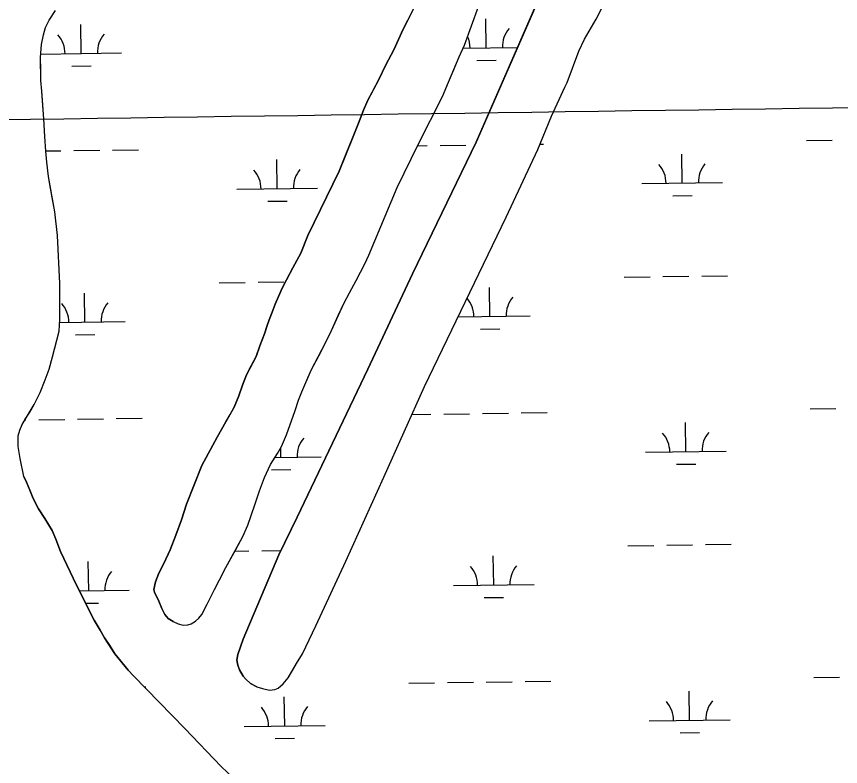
# Model space of a CAD drawing. Extents: x 3767014 to 3805179, y 361544 to 387384.
# Drawn here: x 3795789 to 3796810, y 378625 to 379554 of the extents above; entities that cross this region are included whole.
import ezdxf

# ---------------------------------------------------------------- set-up
doc = ezdxf.new("R2010")
doc.units = 0
for name, color, linetype in [('V-GRID-MAJR', 7, 'Continuous'), ('V-TOPO-SHOR', 7, 'Continuous'), ('V-WETL-SWMP', 7, 'Continuous')]:
    doc.layers.add(name, color=color, linetype=linetype)

msp = doc.modelspace()

# ---------------------------------------------------------------- linework, layer by layer
at = {"layer": 'V-GRID-MAJR'}
msp.add_spline([(3771088.411, 379085.847), (3773738.277, 379121.596), (3779038.002, 379193.674), (3784337.716, 379266.522), (3789637.419, 379340.141), (3794937.112, 379414.531), (3800236.794, 379489.691), (3802886.631, 379527.561)], degree=3, dxfattribs=at)
at = {"layer": 'V-TOPO-SHOR'}
for points in [[(3796087.042, 378723.902), (3796079.276, 378728.037), (3796073.578, 378733.21), (3796070.213, 378736.831), (3796065.55, 378744.851), (3796063.475, 378750.545), (3796062.439, 378756.754), (3796063.469, 378763.742), (3796070.186, 378782.639), (3796114.382, 378887.214), (3796137.129, 378934.068), (3796224.757, 379117.342), (3796279.816, 379235.122), (3796358.655, 379398.204), (3796441.622, 379587.943)], [(3796087.042, 378723.902), (3796094.029, 378721.578), (3796102.83, 378719.769), (3796109.299, 378720.55), (3796113.438, 378722.104), (3796119.648, 378727.284), (3796125.853, 378734.794), (3796131.282, 378744.112), (3796136.196, 378752.654), (3796143.693, 378764.823), (3796160.237, 378799.25), (3796197.199, 378879.497), (3796244.5, 378983.558), (3796294.643, 379095.901), (3796395.972, 379305.317), (3796435.263, 379389.189), (3796452.319, 379430.606), (3796468.602, 379466.327), (3796471.447, 379472.022), (3796485.916, 379510.848), (3796492.896, 379525.862), (3796507.633, 379550.457), (3796519.784, 379575.305)], [(3795983.48, 378804.587), (3795989.434, 378801.745), (3795995.903, 378800.194), (3796001.339, 378800.715), (3796005.48, 378801.753), (3796010.911, 378805.12), (3796015.308, 378808.745), (3796018.671, 378813.404), (3796025.393, 378826.089), (3796028.753, 378832.819), (3796034.441, 378844.21), (3796040.644, 378856.377), (3796048.658, 378871.649), (3796060.809, 378893.913), (3796069.599, 378909.963), (3796075.802, 378923.941), (3796084.586, 378949.049), (3796090.529, 378966.65), (3796096.473, 378982.958), (3796103.968, 378999.006), (3796112.5, 379012.728), (3796117.413, 379021.528), (3796123.875, 379036.024), (3796134.467, 379065.791), (3796138.86, 379078.733), (3796142.737, 379089.087), (3796147.648, 379100.476), (3796154.367, 379116.008), (3796163.674, 379133.611), (3796172.206, 379149.919), (3796179.443, 379165.191), (3796187.971, 379183.83), (3796194.693, 379198.584), (3796201.932, 379211.527), (3796210.204, 379227.059), (3796221.063, 379247.768), (3796225.714, 379258.381), (3796261.122, 379341.993), (3796286.971, 379395.317), (3796316.958, 379454.856), (3796324.712, 379472.717), (3796331.689, 379489.283), (3796337.893, 379504.037), (3796344.354, 379518.532), (3796361.666, 379566.161)], [(3795798.343, 378984.344), (3795793.932, 379006.34), (3795791.337, 379021.348), (3795791.329, 379034.545), (3795793.135, 379041.793), (3795796.238, 379048.783), (3795800.117, 379055.254), (3795805.546, 379064.057), (3795811.233, 379073.375), (3795818.473, 379088.389), (3795824.674, 379103.921), (3795829.583, 379117.38), (3795833.974, 379132.65), (3795838.363, 379149.993), (3795841.98, 379164.228), (3795843.006, 379178.98), (3795842.981, 379223.233), (3795840.102, 379282.752), (3795836.721, 379311.996), (3795834.386, 379325.451), (3795831.529, 379341.493), (3795828.932, 379355.727), (3795826.853, 379373.581), (3795825.553, 379387.039), (3795824.248, 379405.153), (3795822.942, 379427.409), (3795821.375, 379449.662), (3795820.593, 379461.307), (3795819.55, 379474.507), (3795819.284, 379488.222), (3795819.018, 379503.232), (3795820.302, 379519.278), (3795822.624, 379531.441), (3795825.209, 379540.241), (3795829.862, 379549.562), (3795837.36, 379561.211)], [(3795983.48, 378804.587), (3795977.009, 378808.466), (3795973.124, 378813.379), (3795969.497, 378820.883), (3795965.609, 378829.679), (3795963.797, 378833.302), (3795960.168, 378840.804), (3795959.39, 378844.427), (3795961.454, 378853.746), (3795965.589, 378864.358), (3795971.794, 378876.525), (3795979.548, 378893.61), (3795986.784, 378911.728), (3795993.501, 378930.623), (3795999.703, 378950.036), (3796018.827, 378997.665), (3796037.957, 379033.13), (3796048.816, 379051.769), (3796053.987, 379061.087), (3796058.9, 379070.149), (3796064.843, 379084.127), (3796069.234, 379097.328), (3796074.403, 379110.27), (3796080.091, 379121.401), (3796086.038, 379133.05), (3796090.947, 379145.991), (3796096.372, 379161.005), (3796099.731, 379171.099), (3796102.316, 379178.089), (3796106.192, 379187.666), (3796109.809, 379197.76), (3796113.686, 379207.081), (3796118.597, 379217.433), (3796123.766, 379227.788), (3796131.782, 379242.544), (3796141.346, 379260.665), (3796150.134, 379282.666), (3796188.907, 379362.397), (3796197.179, 379382.844), (3796205.449, 379403.294), (3796213.2, 379421.932), (3796219.404, 379437.981), (3796224.573, 379450.146), (3796230, 379460.242), (3796238.274, 379475.774), (3796247.062, 379493.895), (3796256.886, 379512.792), (3796268.519, 379538.16), (3796280.15, 379561.198)], [(3795798.343, 378984.344), (3795801.677, 378977.172), (3795805.528, 378967.184), (3795809.888, 378957.196), (3795816.554, 378944.39), (3795824.502, 378932.1), (3795833.221, 378917.246), (3795838.095, 378906.746), (3795843.739, 378891.378), (3795863.488, 378849.633), (3795885.287, 378806.353), (3795892.721, 378794.061), (3795898.363, 378784.329), (3795904.26, 378775.364), (3795911.184, 378764.61), (3795927.588, 378744.38), (3795933.999, 378737.212), (3795997.82, 378672.178), (3796042.934, 378625.07), (3796066.514, 378602.796)]]:
    msp.add_lwpolyline(points, dxfattribs=at)
at = {"layer": 'V-WETL-SWMP'}
for p, q in [((3796441.621, 379587.943), (3796358.655, 379398.204)), ((3796507.634, 379550.456), (3796519.783, 379575.306)), ((3796285.32, 379571.553), (3796268.518, 379538.16)), ((3796344.355, 379518.533), (3796361.667, 379566.161)), ((3795829.861, 379549.561), (3795837.359, 379561.211)), ((3795825.208, 379540.242), (3795829.861, 379549.561)), ((3795869.455, 379508.113), (3795868.955, 379544.109)), ((3796371.315, 379515.084), (3796370.815, 379551.081)), ((3796492.896, 379525.862), (3796507.634, 379550.456)), ((3795822.625, 379531.442), (3795825.208, 379540.242)), ((3796268.518, 379538.16), (3796256.886, 379512.792)), ((3795820.302, 379519.277), (3795822.625, 379531.442)), ((3796485.917, 379510.849), (3796492.896, 379525.862)), ((3795819.017, 379503.231), (3795820.302, 379519.277)), ((3796256.886, 379512.792), (3796247.063, 379493.894)), ((3796337.893, 379504.037), (3796344.355, 379518.533)), ((3796342.64, 379514.686), (3796409.997, 379515.621)), ((3795819.551, 379474.506), (3795819.017, 379503.231)), ((3795819.46, 379507.418), (3795919.45, 379508.807)), ((3796324.712, 379472.716), (3796337.893, 379504.037)), ((3796471.447, 379472.022), (3796485.917, 379510.849)), ((3795857.671, 379492.516), (3795881.668, 379492.85)), ((3796247.063, 379493.894), (3796238.274, 379475.774)), ((3796359.53, 379499.488), (3796383.528, 379499.821)), ((3795820.593, 379461.308), (3795819.551, 379474.506)), ((3796238.274, 379475.774), (3796224.572, 379450.146)), ((3796316.958, 379454.856), (3796324.712, 379472.716)), ((3796468.603, 379466.327), (3796471.447, 379472.022)), ((3796452.319, 379430.605), (3796468.603, 379466.327)), ((3795822.941, 379427.408), (3795820.593, 379461.308)), ((3796286.972, 379395.317), (3796316.958, 379454.856)), ((3796224.572, 379450.146), (3796219.403, 379437.98)), ((3796219.403, 379437.98), (3796213.201, 379421.932)), ((3795824.248, 379405.153), (3795822.941, 379427.408)), ((3796213.201, 379421.932), (3796205.448, 379403.294)), ((3796435.262, 379389.189), (3796452.319, 379430.605)), ((3795825.552, 379387.038), (3795824.248, 379405.153)), ((3796205.448, 379403.294), (3796188.908, 379362.396)), ((3796768.009, 379400.512), (3796800.005, 379400.956)), ((3796261.122, 379341.992), (3796286.972, 379395.317)), ((3796358.655, 379398.204), (3796279.815, 379235.121)), ((3796286.246, 379393.82), (3796298.146, 379393.985)), ((3796314.144, 379394.207), (3796346.141, 379394.652)), ((3796438.038, 379395.928), (3796442.132, 379395.985)), ((3795825.525, 379387.42), (3795844.282, 379387.68)), ((3795826.853, 379373.581), (3795825.552, 379387.038)), ((3795860.28, 379387.903), (3795892.277, 379388.347)), ((3795908.276, 379388.569), (3795940.272, 379389.014)), ((3796395.972, 379305.318), (3796435.262, 379389.189)), ((3796614.136, 379347.628), (3796613.636, 379383.624)), ((3795828.933, 379355.726), (3795826.853, 379373.581)), ((3796112.277, 379340.656), (3796111.777, 379376.653)), ((3796188.908, 379362.396), (3796150.134, 379282.667)), ((3795836.721, 379311.995), (3795828.933, 379355.726)), ((3796062.282, 379339.962), (3796162.272, 379341.351)), ((3796225.714, 379258.382), (3796261.122, 379341.992)), ((3796564.141, 379346.933), (3796664.131, 379348.322)), ((3796602.352, 379332.031), (3796626.349, 379332.365)), ((3796100.492, 379325.06), (3796124.49, 379325.393)), ((3795840.102, 379282.753), (3795836.721, 379311.995)), ((3796294.643, 379095.9), (3796395.972, 379305.318)), ((3795842.982, 379223.233), (3795840.102, 379282.753)), ((3796150.134, 379282.667), (3796141.347, 379260.665)), ((3796141.347, 379260.665), (3796131.782, 379242.544)), ((3796221.062, 379247.769), (3796225.714, 379258.382)), ((3796210.204, 379227.06), (3796221.062, 379247.769)), ((3796131.782, 379242.544), (3796123.767, 379227.789)), ((3796123.767, 379227.789), (3796118.597, 379217.434)), ((3796201.932, 379211.528), (3796210.204, 379227.06)), ((3796279.815, 379235.121), (3796224.758, 379117.341)), ((3796542.339, 379231.187), (3796574.336, 379231.632)), ((3796590.334, 379231.854), (3796622.331, 379232.298)), ((3796638.329, 379232.521), (3796670.326, 379232.965)), ((3795843.006, 379178.98), (3795842.982, 379223.233)), ((3796040.479, 379224.216), (3796072.476, 379224.66)), ((3796088.474, 379224.882), (3796120.471, 379225.327)), ((3796118.597, 379217.434), (3796113.686, 379207.08)), ((3796375.936, 379182.441), (3796375.436, 379218.438)), ((3795874.076, 379175.47), (3795873.576, 379211.466)), ((3796113.686, 379207.08), (3796109.809, 379197.761)), ((3796194.693, 379198.584), (3796201.932, 379211.528)), ((3796109.809, 379197.761), (3796106.192, 379187.666)), ((3796179.443, 379165.192), (3796194.693, 379198.584)), ((3796106.192, 379187.666), (3796102.315, 379178.089)), ((3795841.98, 379164.228), (3795843.006, 379178.98)), ((3795842.732, 379175.034), (3795924.071, 379176.164)), ((3796102.315, 379178.089), (3796099.731, 379171.1)), ((3796336.25, 379181.89), (3796425.931, 379183.136)), ((3796099.731, 379171.1), (3796096.373, 379161.005)), ((3796364.151, 379166.845), (3796388.149, 379167.178)), ((3795833.975, 379132.651), (3795841.98, 379164.228)), ((3795862.292, 379159.873), (3795886.289, 379160.207)), ((3796096.373, 379161.005), (3796090.947, 379145.992)), ((3796172.205, 379149.919), (3796179.443, 379165.192)), ((3796090.947, 379145.992), (3796086.037, 379133.05)), ((3796154.367, 379116.008), (3796172.205, 379149.919)), ((3795829.584, 379117.38), (3795833.975, 379132.651)), ((3796086.037, 379133.05), (3796074.404, 379110.27)), ((3795824.674, 379103.92), (3795829.584, 379117.38)), ((3796224.758, 379117.341), (3796137.13, 378934.068)), ((3796142.737, 379089.087), (3796154.367, 379116.008)), ((3796074.404, 379110.27), (3796069.235, 379097.328)), ((3795818.472, 379088.389), (3795824.674, 379103.92)), ((3796069.235, 379097.328), (3796064.843, 379084.127)), ((3796244.5, 378983.557), (3796294.643, 379095.9)), ((3795811.234, 379073.375), (3795818.472, 379088.389)), ((3796064.843, 379084.127), (3796058.899, 379070.149)), ((3796138.861, 379078.733), (3796142.737, 379089.087)), ((3796134.468, 379065.791), (3796138.861, 379078.733)), ((3795796.238, 379048.782), (3795811.234, 379073.375)), ((3796058.899, 379070.149), (3796048.816, 379051.769)), ((3796123.875, 379036.024), (3796134.468, 379065.791)), ((3796414.756, 379062.898), (3796446.753, 379063.342)), ((3796772.629, 379067.869), (3796804.626, 379068.314)), ((3795799.635, 379054.353), (3795800.907, 379054.371)), ((3795816.906, 379054.593), (3795848.902, 379055.037)), ((3795864.901, 379055.26), (3795896.898, 379055.704)), ((3795912.896, 379055.926), (3795944.893, 379056.371)), ((3796279.072, 379061.013), (3796302.767, 379061.342)), ((3796318.765, 379061.564), (3796350.762, 379062.009)), ((3796366.761, 379062.231), (3796398.757, 379062.676)), ((3795793.136, 379041.793), (3795796.238, 379048.782)), ((3796048.816, 379051.769), (3796037.957, 379033.13)), ((3796618.757, 379014.985), (3796618.257, 379050.981)), ((3795791.329, 379034.546), (3795793.136, 379041.793)), ((3795791.336, 379021.347), (3795791.329, 379034.546)), ((3796037.957, 379033.13), (3796018.826, 378997.665)), ((3796117.413, 379021.528), (3796123.875, 379036.024)), ((3795793.932, 379006.339), (3795791.336, 379021.347)), ((3796103.968, 378999.006), (3796112.501, 379012.727)), ((3796112.501, 379012.727), (3796117.413, 379021.528)), ((3796116.898, 379008.013), (3796116.727, 379020.299)), ((3796568.762, 379014.29), (3796668.752, 379015.679)), ((3795798.344, 378984.344), (3795793.932, 379006.339)), ((3796109.506, 379007.911), (3796166.893, 379008.708)), ((3796018.826, 378997.665), (3795999.702, 378950.037)), ((3796096.472, 378982.957), (3796103.968, 378999.006)), ((3796105.113, 378992.417), (3796129.111, 378992.75)), ((3796606.973, 378999.389), (3796630.97, 378999.722)), ((3795801.678, 378977.173), (3795798.344, 378984.344)), ((3796090.529, 378966.65), (3796096.472, 378982.957)), ((3796197.199, 378879.497), (3796244.5, 378983.557)), ((3795805.527, 378967.185), (3795801.678, 378977.173)), ((3795809.887, 378957.196), (3795805.527, 378967.185)), ((3796084.587, 378949.049), (3796090.529, 378966.65)), ((3795816.555, 378944.391), (3795809.887, 378957.196)), ((3795824.503, 378932.099), (3795816.555, 378944.391)), ((3795999.702, 378950.037), (3795993.502, 378930.624)), ((3796075.802, 378923.941), (3796084.587, 378949.049)), ((3795833.221, 378917.246), (3795824.503, 378932.099)), ((3795993.502, 378930.624), (3795986.784, 378911.729)), ((3796137.13, 378934.068), (3796114.382, 378887.214)), ((3796069.599, 378909.963), (3796075.802, 378923.941)), ((3795838.094, 378906.746), (3795833.221, 378917.246)), ((3795986.784, 378911.729), (3795979.548, 378893.609)), ((3795843.739, 378891.378), (3795838.094, 378906.746)), ((3796048.658, 378871.65), (3796069.599, 378909.963)), ((3796642.95, 378899.878), (3796674.947, 378900.322)), ((3795863.487, 378849.633), (3795843.739, 378891.378)), ((3795979.548, 378893.609), (3795971.794, 378876.525)), ((3796059.658, 378891.775), (3796077.097, 378892.017)), ((3796093.095, 378892.24), (3796116.983, 378892.571)), ((3796546.96, 378898.544), (3796578.956, 378898.989)), ((3796594.955, 378899.211), (3796626.952, 378899.655)), ((3796114.382, 378887.214), (3796070.187, 378782.638)), ((3796160.237, 378799.251), (3796197.199, 378879.497)), ((3796380.557, 378849.798), (3796380.056, 378885.795)), ((3795878.697, 378842.827), (3795878.197, 378878.823)), ((3795971.794, 378876.525), (3795965.59, 378864.358)), ((3796040.644, 378856.377), (3796048.658, 378871.65)), ((3795965.59, 378864.358), (3795961.455, 378853.745)), ((3795885.286, 378806.352), (3795863.487, 378849.633)), ((3795961.455, 378853.745), (3795959.39, 378844.428)), ((3796034.44, 378844.21), (3796040.644, 378856.377)), ((3796330.561, 378849.104), (3796430.552, 378850.493)), ((3795866.997, 378842.664), (3795928.692, 378843.521)), ((3795959.39, 378844.428), (3795960.168, 378840.805)), ((3795960.168, 378840.805), (3795965.609, 378829.68)), ((3796025.392, 378826.09), (3796034.44, 378844.21)), ((3795965.609, 378829.68), (3795969.496, 378820.883)), ((3796368.772, 378834.202), (3796392.77, 378834.535)), ((3795874.716, 378827.339), (3795890.91, 378827.564)), ((3795969.496, 378820.883), (3795973.123, 378813.38)), ((3796018.671, 378813.405), (3796025.392, 378826.09)), ((3795973.123, 378813.38), (3795977.008, 378808.466)), ((3795977.008, 378808.466), (3795983.48, 378804.587)), ((3796010.912, 378805.12), (3796015.309, 378808.745)), ((3796015.309, 378808.745), (3796018.671, 378813.405)), ((3795892.722, 378794.06), (3795885.286, 378806.352)), ((3795983.48, 378804.587), (3795989.434, 378801.744)), ((3795989.434, 378801.744), (3795995.904, 378800.194)), ((3795995.904, 378800.194), (3796001.339, 378800.715)), ((3796001.339, 378800.715), (3796005.479, 378801.753)), ((3796005.479, 378801.753), (3796010.912, 378805.12)), ((3796143.693, 378764.823), (3796160.237, 378799.251)), ((3795898.363, 378784.328), (3795892.722, 378794.06)), ((3795911.183, 378764.61), (3795898.363, 378784.328)), ((3796070.187, 378782.638), (3796063.469, 378763.743)), ((3795927.589, 378744.381), (3795911.183, 378764.61)), ((3796063.469, 378763.743), (3796062.438, 378756.755)), ((3796136.195, 378752.655), (3796143.693, 378764.823)), ((3796062.438, 378756.755), (3796063.476, 378750.544)), ((3796063.476, 378750.544), (3796065.55, 378744.852)), ((3796125.854, 378734.793), (3796136.195, 378752.655)), ((3795933.998, 378737.212), (3795927.589, 378744.381)), ((3795997.821, 378672.179), (3795933.998, 378737.212)), ((3796065.55, 378744.852), (3796070.213, 378736.832)), ((3796070.213, 378736.832), (3796073.579, 378733.211)), ((3796073.579, 378733.211), (3796079.275, 378728.038)), ((3796079.275, 378728.038), (3796087.041, 378723.902)), ((3796113.439, 378722.105), (3796119.647, 378727.284)), ((3796119.647, 378727.284), (3796125.854, 378734.793)), ((3796275.391, 378728.255), (3796307.388, 378728.699)), ((3796323.386, 378728.921), (3796355.383, 378729.366)), ((3796371.381, 378729.588), (3796403.378, 378730.033)), ((3796419.377, 378730.255), (3796451.374, 378730.699)), ((3796777.25, 378735.226), (3796809.247, 378735.671)), ((3795947.262, 378723.697), (3795949.514, 378723.728)), ((3796087.041, 378723.902), (3796094.03, 378721.577)), ((3796094.03, 378721.577), (3796102.83, 378719.77)), ((3796102.83, 378719.77), (3796109.299, 378720.55)), ((3796109.299, 378720.55), (3796113.439, 378722.105)), ((3796623.378, 378682.342), (3796622.878, 378718.338)), ((3796121.518, 378675.37), (3796121.018, 378711.367)), ((3796071.523, 378674.676), (3796171.514, 378676.065)), ((3796573.383, 378681.647), (3796673.373, 378683.036)), ((3796042.934, 378625.069), (3795997.821, 378672.179)), ((3796611.593, 378666.746), (3796635.591, 378667.079)), ((3796109.734, 378659.774), (3796133.732, 378660.108))]:
    msp.add_line(p, q, dxfattribs=at)
for centre, start, end in [((3796426.546, 379516.326), 140.024034, 181.567693), ((3795814.211, 379507.82), 0.024037, 41.567696), ((3795924.686, 379509.355), 140.024034, 181.567693), ((3796316.071, 379514.791), 0.024037, 24.140385), ((3796558.892, 379347.335), 0.024037, 41.567696), ((3796669.367, 379348.87), 140.024034, 181.567693), ((3796057.032, 379340.364), 0.024037, 41.567696), ((3796167.508, 379341.898), 140.024034, 181.567693), ((3796431.167, 379183.683), 140.024034, 181.567693), ((3795818.832, 379175.177), 0.024037, 41.567696), ((3795929.307, 379176.712), 140.024034, 181.567693), ((3796320.692, 379182.149), 0.024037, 40.566951), ((3796563.513, 379014.692), 0.024037, 41.567696), ((3796673.988, 379016.227), 140.024034, 181.567693), ((3796172.129, 379009.255), 140.024034, 181.567693), ((3796325.312, 378849.506), 0.024037, 41.567696), ((3796435.788, 378851.04), 140.024034, 181.567693), ((3795933.928, 378844.069), 140.024034, 181.567693), ((3796678.609, 378683.584), 140.024034, 181.567693), ((3796066.274, 378675.078), 0.024037, 41.567696), ((3796176.749, 378676.612), 140.024034, 181.567693), ((3796568.134, 378682.049), 0.024037, 41.567696)]:
    msp.add_arc(centre, 35.246, start, end, dxfattribs=at)

doc.saveas('drawing.dxf')
